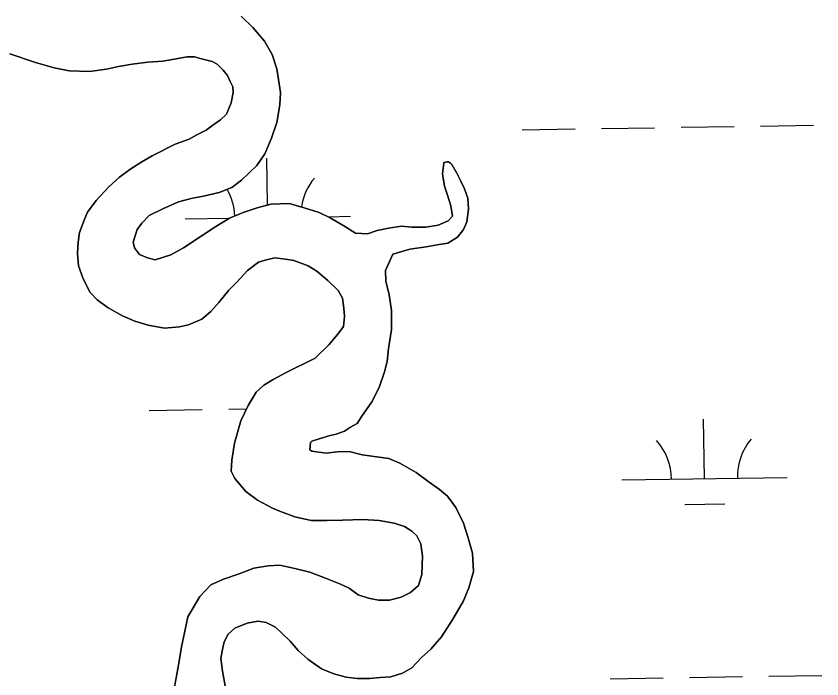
# Model space of a CAD drawing. Extents: x 3823584 to 3861785, y 301729 to 327625.
# Drawn here: x 3853436.8 to 3853923.9, y 324650.9 to 325051.6 of the extents above; entities that cross this region are included whole.
import ezdxf

# ---------------------------------------------------------------- set-up
doc = ezdxf.new("R2010")
doc.units = 0
doc.layers.add('V-TOPO-SHOR', color=7, linetype='Continuous')
doc.layers.add('V-WETL-SWMP', color=7, linetype='Continuous')

msp = doc.modelspace()

# ---------------------------------------------------------------- linework, layer by layer
at = {"layer": 'V-TOPO-SHOR'}
for points in [[(3853572.89, 325051.57), (3853579.95, 325044.78), (3853586.98, 325036.41), (3853591.65, 325028.46), (3853594.34, 325019.73), (3853595.83, 325010.62), (3853596.58, 325005.48), (3853596.11, 324997.97), (3853594.43, 324987.31), (3853591.17, 324977.85), (3853587.13, 324968.39), (3853582.31, 324961.32), (3853573.14, 324952.31), (3853567.16, 324948.02), (3853559.62, 324944.93), (3853550.11, 324942.65), (3853543.37, 324941.52), (3853535.05, 324939.23), (3853525.52, 324934.97), (3853517.18, 324931.1), (3853512.78, 324926.39), (3853509.98, 324922.46), (3853507.53, 324914.97), (3853508.29, 324911.41), (3853511.42, 324907.42), (3853516.14, 324905.4), (3853520.88, 324904.17), (3853530.39, 324907.24), (3853537.95, 324911.52), (3853548.69, 324918.54), (3853557.45, 324924.38), (3853565.8, 324929.45), (3853574.14, 324932.93), (3853582.47, 324935.61), (3853590.79, 324937.91), (3853601.87, 324938.2)], [(3853560.43, 324988.81), (3853564.02, 324992.34), (3853566.86, 324999.04), (3853568.1, 325005.35), (3853567.74, 325008.91), (3853566.19, 325012.09), (3853564.64, 325015.66), (3853561.91, 325018.85), (3853558.38, 325022.45), (3853555.23, 325024.06), (3853548.92, 325025.7), (3853544.58, 325026.93), (3853540.23, 325026.97), (3853532.31, 325025.46), (3853525.58, 325024.34), (3853516.47, 325023.64), (3853506.97, 325022.54), (3853498.65, 325021.04), (3853491.52, 325019.52), (3853481.23, 325018.04), (3853468.97, 325018.55), (3853459.89, 325020.22), (3853448.45, 325023.49), (3853433.08, 325028.78)], [(3853530.16, 324632.41), (3853535.17, 324660.44), (3853536.85, 324670.31), (3853538.51, 324678.6), (3853540.58, 324688.46), (3853547.81, 324700.65), (3853554.6, 324707.71), (3853562.15, 324711.19), (3853571.67, 324714.27), (3853580.4, 324717.74), (3853589.12, 324719.24), (3853596.24, 324719.57), (3853605.31, 324717.51), (3853614.39, 324715.44), (3853623.84, 324711.79), (3853632.91, 324708.15), (3853638.02, 324705.73), (3853643.52, 324701.72), (3853649.83, 324699.69), (3853655.75, 324698.44), (3853662.47, 324698.38), (3853669.61, 324700.29), (3853675.17, 324703), (3853679.96, 324707.31), (3853682, 324714.01), (3853682.5, 324725.08), (3853681.38, 324732.6), (3853679.05, 324737.37), (3853675.92, 324740.17), (3853671.59, 324742.98), (3853665.29, 324745.01), (3853656.21, 324746.68), (3853646.33, 324747.17), (3853634.06, 324746.89), (3853624.57, 324746.59), (3853615.08, 324746.68), (3853605.21, 324748.75), (3853596.54, 324751.99), (3853591.82, 324754.02), (3853582.77, 324758.85), (3853575.7, 324764.05), (3853569.05, 324772.03), (3853566.72, 324776.4), (3853567.18, 324783.12), (3853568.86, 324793.38), (3853572.55, 324806.79), (3853576.99, 324816.24), (3853581.81, 324824.11), (3853586.59, 324828.41), (3853592.16, 324831.92), (3853600.11, 324836.19), (3853617.59, 324844.73), (3853625.97, 324852.95), (3853631.97, 324860.01), (3853634.78, 324863.94), (3853635.23, 324869.87), (3853634.88, 324875.01), (3853634.15, 324880.95), (3853631.43, 324885.72), (3853625.16, 324891.71), (3853618.49, 324897.31), (3853613.38, 324900.52), (3853604.71, 324903.77), (3853599.57, 324904.61), (3853593.25, 324905.46), (3853587.31, 324903.93), (3853583.34, 324902.79), (3853576.57, 324897.71), (3853570.18, 324890.65), (3853565.39, 324885.95), (3853559.39, 324878.49), (3853554.59, 324873), (3853549.01, 324868.31), (3853541.07, 324864.83), (3853535.52, 324863.69), (3853526.42, 324862.99), (3853516.55, 324864.66), (3853508.66, 324867.11), (3853501.18, 324870.35), (3853492.52, 324875.17), (3853485.85, 324879.98), (3853481.54, 324884.37), (3853477.27, 324892.72), (3853474.58, 324900.65), (3853473.85, 324908.17), (3853474.31, 324914.89), (3853475.16, 324920.82), (3853478, 324928.3), (3853480.02, 324933.03), (3853485.23, 324940.1), (3853492.82, 324948.33), (3853499.21, 324954.2), (3853505.58, 324958.88), (3853512.74, 324963.56), (3853519.1, 324967.06), (3853533, 324974.05), (3853541.34, 324977.13), (3853546.11, 324979.85), (3853551.67, 324982.57), (3853555.66, 324985.7), (3853560.43, 324988.81)], [(3853601.87, 324938.2), (3853610.94, 324935.74), (3853620.01, 324932.89), (3853626.7, 324929.66), (3853634.96, 324924.84), (3853642.04, 324920.42), (3853649.15, 324919.96), (3853655.1, 324921.88), (3853661.84, 324923.4), (3853669.76, 324924.51), (3853676.08, 324924.05), (3853684.38, 324923.97), (3853691.91, 324925.09), (3853697.86, 324927.8), (3853700.66, 324930.54), (3853699.53, 324936.88), (3853697.62, 324943.22), (3853695.69, 324948.78), (3853694.58, 324956.3), (3853695.43, 324962.62), (3853695.43, 324963.02), (3853697.41, 324963.39), (3853698.2, 324963.39), (3853699.38, 324962.58), (3853700.16, 324961.78), (3853703.28, 324956.61), (3853705.61, 324951.85), (3853707.93, 324947.08), (3853709.86, 324941.53), (3853710.19, 324934.8), (3853709.33, 324927.29), (3853707.31, 324922.57), (3853703.7, 324917.86), (3853697.74, 324914.35), (3853691.4, 324913.23), (3853684.67, 324912.11), (3853674.77, 324910.62), (3853664.45, 324907.55), (3853660.01, 324897.71), (3853660.35, 324891.38), (3853662.24, 324883.05), (3853663.74, 324873.55), (3853663.63, 324862.08), (3853661.94, 324850.63), (3853661.07, 324842.73), (3853659.43, 324836.42), (3853656.18, 324826.96), (3853651.74, 324818.3), (3853645.73, 324809.66), (3853642.92, 324805.34), (3853638.94, 324803), (3853635.36, 324800.66), (3853630.21, 324798.73), (3853626.64, 324797.98), (3853619.9, 324796.06), (3853615.53, 324794.52), (3853614.73, 324793.74), (3853614.3, 324789.39), (3853615.48, 324788.59), (3853624.17, 324787.32), (3853630.89, 324788.05), (3853638.02, 324788.38), (3853645.91, 324786.33), (3853662.1, 324784.19), (3853668.79, 324781.36), (3853678.63, 324775.73), (3853686.48, 324769.73), (3853692.76, 324765.32), (3853697.47, 324761.32), (3853702.55, 324754.55), (3853707.2, 324745.01), (3853709.89, 324736.68), (3853712.57, 324726.77), (3853713.25, 324715.69), (3853710.39, 324705.83), (3853707.15, 324697.96), (3853700.72, 324686.94), (3853693.9, 324676.33), (3853687.5, 324668.88), (3853681.92, 324663.79), (3853675.92, 324657.52), (3853670.36, 324654.41), (3853663.22, 324652.1), (3853656.89, 324651.77), (3853650.55, 324651.04), (3853643.04, 324651.11), (3853636.33, 324651.97), (3853628.83, 324654.01), (3853621.35, 324656.85), (3853613.1, 324662.86), (3853607.22, 324668.06), (3853602.52, 324673.64), (3853597.43, 324678.43), (3853593.51, 324682.03), (3853588, 324684.85), (3853582.87, 324685.69), (3853576.53, 324684.56), (3853568.98, 324681.47), (3853565, 324677.95), (3853562.58, 324673.23)], [(3853562.58, 324673.23), (3853561.75, 324669.68), (3853560.51, 324663.36), (3853561.62, 324655.44), (3853563.12, 324646.73), (3853565.02, 324638.8), (3853568.1, 324630.47), (3853573.56, 324621.32), (3853578.64, 324614.94), (3853587.65, 324606.55), (3853595.9, 324600.94), (3853604.54, 324594.93), (3853613.16, 324586.54), (3853620.6, 324578.56), (3853626.82, 324566.64), (3853631.48, 324557.5), (3853637.72, 324548.74), (3853649.07, 324536.37)]]:
    msp.add_lwpolyline(points, dxfattribs=at)
at = {"layer": 'V-WETL-SWMP'}
for p, q in [((3853579.95, 325044.78), (3853572.89, 325051.57)), ((3853586.98, 325036.41), (3853579.95, 325044.78)), ((3853591.65, 325028.46), (3853586.98, 325036.41)), ((3853433.08, 325028.78), (3853448.45, 325023.49)), ((3853594.34, 325019.73), (3853591.65, 325028.46)), ((3853448.45, 325023.49), (3853459.89, 325020.22)), ((3853506.97, 325022.54), (3853516.47, 325023.64)), ((3853516.47, 325023.64), (3853525.58, 325024.34)), ((3853525.58, 325024.34), (3853532.31, 325025.46)), ((3853532.31, 325025.46), (3853540.23, 325026.97)), ((3853540.23, 325026.97), (3853544.58, 325026.93)), ((3853544.58, 325026.93), (3853548.92, 325025.7)), ((3853548.92, 325025.7), (3853555.23, 325024.06)), ((3853555.23, 325024.06), (3853558.38, 325022.45)), ((3853459.89, 325020.22), (3853468.97, 325018.55)), ((3853468.97, 325018.55), (3853481.23, 325018.04)), ((3853481.23, 325018.04), (3853491.52, 325019.52)), ((3853491.52, 325019.52), (3853498.65, 325021.04)), ((3853498.65, 325021.04), (3853506.97, 325022.54)), ((3853558.38, 325022.45), (3853561.9, 325018.85)), ((3853561.9, 325018.85), (3853564.64, 325015.66)), ((3853595.83, 325010.62), (3853594.34, 325019.73)), ((3853564.64, 325015.66), (3853566.19, 325012.09)), ((3853566.19, 325012.09), (3853567.74, 325008.91)), ((3853567.74, 325008.91), (3853568.1, 325005.35)), ((3853596.58, 325005.48), (3853595.83, 325010.62)), ((3853568.1, 325005.35), (3853566.86, 324999.04)), ((3853596.11, 324997.97), (3853596.58, 325005.48)), ((3853566.86, 324999.04), (3853564.02, 324992.34)), ((3853594.43, 324987.31), (3853596.11, 324997.97)), ((3853564.02, 324992.34), (3853560.43, 324988.82)), ((3853555.66, 324985.7), (3853551.67, 324982.57)), ((3853560.43, 324988.82), (3853555.66, 324985.7)), ((3853591.17, 324977.85), (3853594.43, 324987.31)), ((3853838.73, 324984.35), (3853870.73, 324984.85)), ((3853886.73, 324985.09), (3853918.72, 324985.59)), ((3853546.11, 324979.85), (3853541.34, 324977.13)), ((3853551.67, 324982.57), (3853546.11, 324979.85)), ((3853742.74, 324982.87), (3853774.74, 324983.37)), ((3853790.74, 324983.61), (3853822.73, 324984.11)), ((3853541.34, 324977.13), (3853533.01, 324974.05)), ((3853587.13, 324968.39), (3853591.17, 324977.85)), ((3853533.01, 324974.05), (3853519.1, 324967.06)), ((3853519.1, 324967.06), (3853512.74, 324963.56)), ((3853582.32, 324961.32), (3853587.13, 324968.39)), ((3853588.83, 324937.37), (3853588.4, 324965.75)), ((3853512.74, 324963.56), (3853505.58, 324958.88)), ((3853573.14, 324952.31), (3853582.32, 324961.32)), ((3853695.43, 324962.62), (3853694.58, 324956.3)), ((3853697.41, 324963.39), (3853695.43, 324963.02)), ((3853695.43, 324963.02), (3853695.43, 324962.62)), ((3853698.2, 324963.39), (3853697.41, 324963.39)), ((3853699.38, 324962.58), (3853698.2, 324963.39)), ((3853700.16, 324961.78), (3853699.38, 324962.58)), ((3853703.28, 324956.61), (3853700.16, 324961.78)), ((3853505.58, 324958.88), (3853499.21, 324954.2)), ((3853694.58, 324956.3), (3853695.69, 324948.78)), ((3853705.61, 324951.85), (3853703.28, 324956.61)), ((3853499.21, 324954.2), (3853492.82, 324948.33)), ((3853567.16, 324948.02), (3853573.14, 324952.31)), ((3853707.93, 324947.08), (3853705.61, 324951.85)), ((3853492.82, 324948.33), (3853485.23, 324940.1)), ((3853559.62, 324944.93), (3853567.16, 324948.02)), ((3853695.69, 324948.78), (3853697.62, 324943.22)), ((3853709.86, 324941.53), (3853707.93, 324947.08)), ((3853535.05, 324939.23), (3853543.38, 324941.52)), ((3853543.38, 324941.52), (3853550.11, 324942.65)), ((3853550.11, 324942.65), (3853559.62, 324944.93)), ((3853697.62, 324943.22), (3853699.53, 324936.88)), ((3853710.19, 324934.8), (3853709.86, 324941.53)), ((3853485.23, 324940.1), (3853480.02, 324933.03)), ((3853525.52, 324934.97), (3853535.05, 324939.23)), ((3853582.47, 324935.62), (3853574.14, 324932.93)), ((3853590.79, 324937.91), (3853582.47, 324935.62)), ((3853601.87, 324938.2), (3853590.79, 324937.91)), ((3853610.94, 324935.74), (3853601.87, 324938.2)), ((3853620.01, 324932.89), (3853610.94, 324935.74)), ((3853699.53, 324936.88), (3853700.66, 324930.54)), ((3853480.02, 324933.03), (3853478, 324928.3)), ((3853512.78, 324926.39), (3853517.18, 324931.1)), ((3853517.18, 324931.1), (3853525.52, 324934.97)), ((3853574.14, 324932.93), (3853565.8, 324929.45)), ((3853626.7, 324929.66), (3853620.01, 324932.89)), ((3853709.33, 324927.29), (3853710.19, 324934.8)), ((3853478, 324928.3), (3853475.16, 324920.82)), ((3853509.98, 324922.46), (3853512.78, 324926.39)), ((3853538.96, 324928.98), (3853565.71, 324929.39)), ((3853565.8, 324929.45), (3853557.45, 324924.38)), ((3853625.35, 324930.31), (3853638.95, 324930.52)), ((3853634.96, 324924.84), (3853626.7, 324929.66)), ((3853697.86, 324927.8), (3853691.91, 324925.09)), ((3853700.66, 324930.54), (3853697.86, 324927.8)), ((3853707.31, 324922.57), (3853709.33, 324927.29)), ((3853507.53, 324914.97), (3853509.98, 324922.46)), ((3853557.45, 324924.38), (3853548.69, 324918.54)), ((3853642.04, 324920.42), (3853634.96, 324924.84)), ((3853655.1, 324921.88), (3853649.15, 324919.96)), ((3853661.84, 324923.4), (3853655.1, 324921.88)), ((3853669.76, 324924.51), (3853661.84, 324923.4)), ((3853676.08, 324924.05), (3853669.76, 324924.51)), ((3853684.38, 324923.97), (3853676.08, 324924.05)), ((3853691.91, 324925.09), (3853684.38, 324923.97)), ((3853703.7, 324917.86), (3853707.31, 324922.57)), ((3853475.16, 324920.82), (3853474.31, 324914.89)), ((3853548.69, 324918.54), (3853537.95, 324911.52)), ((3853649.15, 324919.96), (3853642.04, 324920.42)), ((3853697.74, 324914.35), (3853703.7, 324917.86)), ((3853474.31, 324914.89), (3853473.85, 324908.17)), ((3853508.29, 324911.41), (3853507.53, 324914.97)), ((3853511.42, 324907.42), (3853508.29, 324911.41)), ((3853537.95, 324911.52), (3853530.4, 324907.24)), ((3853674.77, 324910.62), (3853684.67, 324912.11)), ((3853684.67, 324912.11), (3853691.4, 324913.23)), ((3853691.4, 324913.23), (3853697.74, 324914.35)), ((3853473.85, 324908.17), (3853474.58, 324900.65)), ((3853516.14, 324905.4), (3853511.42, 324907.42)), ((3853530.4, 324907.24), (3853520.88, 324904.17)), ((3853660.01, 324897.71), (3853664.46, 324907.55)), ((3853664.46, 324907.55), (3853674.77, 324910.62)), ((3853520.88, 324904.17), (3853516.14, 324905.4)), ((3853576.57, 324897.71), (3853583.34, 324902.79)), ((3853583.34, 324902.79), (3853587.31, 324903.93)), ((3853587.31, 324903.93), (3853593.25, 324905.46)), ((3853593.25, 324905.46), (3853599.57, 324904.61)), ((3853599.57, 324904.61), (3853604.71, 324903.77)), ((3853604.71, 324903.77), (3853613.38, 324900.52)), ((3853474.58, 324900.65), (3853477.27, 324892.72)), ((3853570.18, 324890.65), (3853576.57, 324897.71)), ((3853613.38, 324900.52), (3853618.49, 324897.31)), ((3853618.49, 324897.31), (3853625.16, 324891.71)), ((3853660.35, 324891.38), (3853660.01, 324897.71)), ((3853477.27, 324892.72), (3853481.54, 324884.37)), ((3853625.16, 324891.71), (3853631.43, 324885.72)), ((3853565.39, 324885.95), (3853570.18, 324890.65)), ((3853662.25, 324883.06), (3853660.35, 324891.38)), ((3853481.54, 324884.37), (3853485.85, 324879.98)), ((3853559.39, 324878.49), (3853565.39, 324885.95)), ((3853631.43, 324885.72), (3853634.15, 324880.95)), ((3853663.74, 324873.55), (3853662.25, 324883.06)), ((3853485.85, 324879.98), (3853492.52, 324875.17)), ((3853554.59, 324873), (3853559.39, 324878.49)), ((3853634.15, 324880.95), (3853634.88, 324875.01)), ((3853492.52, 324875.17), (3853501.18, 324870.35)), ((3853549.01, 324868.31), (3853554.59, 324873)), ((3853634.88, 324875.01), (3853635.23, 324869.87)), ((3853663.63, 324862.08), (3853663.74, 324873.55)), ((3853501.18, 324870.35), (3853508.66, 324867.11)), ((3853541.07, 324864.83), (3853549.01, 324868.31)), ((3853635.23, 324869.87), (3853634.78, 324863.94)), ((3853508.66, 324867.11), (3853516.55, 324864.66)), ((3853516.55, 324864.66), (3853526.42, 324862.99)), ((3853526.42, 324862.99), (3853535.52, 324863.69)), ((3853535.52, 324863.69), (3853541.07, 324864.83)), ((3853634.78, 324863.94), (3853631.97, 324860.01)), ((3853631.97, 324860.01), (3853625.97, 324852.95)), ((3853661.94, 324850.63), (3853663.63, 324862.08)), ((3853625.97, 324852.95), (3853617.59, 324844.73)), ((3853661.07, 324842.73), (3853661.94, 324850.63)), ((3853617.59, 324844.73), (3853600.11, 324836.19)), ((3853659.43, 324836.42), (3853661.07, 324842.73)), ((3853600.11, 324836.19), (3853592.16, 324831.92)), ((3853656.18, 324826.96), (3853659.43, 324836.42)), ((3853586.59, 324828.41), (3853581.81, 324824.11)), ((3853592.16, 324831.92), (3853586.59, 324828.41)), ((3853581.81, 324824.11), (3853576.99, 324816.24)), ((3853651.75, 324818.3), (3853656.18, 324826.96)), ((3853565.33, 324813.94), (3853575.98, 324814.11)), ((3853576.99, 324816.24), (3853572.55, 324806.79)), ((3853645.73, 324809.66), (3853651.75, 324818.3)), ((3853517.33, 324813.2), (3853549.33, 324813.7)), ((3853642.92, 324805.34), (3853645.73, 324809.66)), ((3853572.55, 324806.79), (3853568.86, 324793.38)), ((3853638.95, 324803), (3853642.92, 324805.34)), ((3853852.85, 324771.94), (3853852.3, 324807.94)), ((3853630.21, 324798.73), (3853635.36, 324800.66)), ((3853635.36, 324800.66), (3853638.95, 324803)), ((3853614.73, 324793.74), (3853615.53, 324794.52)), ((3853615.53, 324794.52), (3853619.9, 324796.06)), ((3853619.9, 324796.06), (3853626.64, 324797.98)), ((3853626.64, 324797.98), (3853630.21, 324798.73)), ((3853568.86, 324793.38), (3853567.18, 324783.12)), ((3853614.3, 324789.39), (3853614.73, 324793.74)), ((3853615.48, 324788.59), (3853614.3, 324789.39)), ((3853624.17, 324787.32), (3853615.48, 324788.59)), ((3853630.89, 324788.05), (3853624.17, 324787.32)), ((3853638.02, 324788.38), (3853630.89, 324788.05)), ((3853645.91, 324786.33), (3853638.02, 324788.38)), ((3853662.1, 324784.2), (3853645.91, 324786.33)), ((3853567.18, 324783.12), (3853566.72, 324776.4)), ((3853668.79, 324781.36), (3853662.1, 324784.2)), ((3853678.63, 324775.73), (3853668.79, 324781.36)), ((3853566.72, 324776.4), (3853569.05, 324772.03)), ((3853686.48, 324769.73), (3853678.63, 324775.73)), ((3853569.05, 324772.03), (3853575.7, 324764.05)), ((3853802.86, 324771.17), (3853902.85, 324772.71)), ((3853692.76, 324765.32), (3853686.48, 324769.73)), ((3853697.47, 324761.32), (3853692.76, 324765.32)), ((3853575.7, 324764.05), (3853582.77, 324758.85)), ((3853702.55, 324754.55), (3853697.47, 324761.32)), ((3853582.77, 324758.85), (3853591.82, 324754.02)), ((3853841.09, 324756.33), (3853865.09, 324756.7)), ((3853591.82, 324754.02), (3853596.54, 324751.99)), ((3853596.54, 324751.99), (3853605.21, 324748.75)), ((3853707.2, 324745.01), (3853702.55, 324754.55)), ((3853605.21, 324748.75), (3853615.08, 324746.68)), ((3853615.08, 324746.68), (3853624.57, 324746.59)), ((3853624.57, 324746.59), (3853634.06, 324746.89)), ((3853634.06, 324746.89), (3853646.33, 324747.17)), ((3853646.33, 324747.17), (3853656.21, 324746.68)), ((3853656.21, 324746.68), (3853665.29, 324745.01)), ((3853665.29, 324745.01), (3853671.59, 324742.98)), ((3853671.59, 324742.98), (3853675.92, 324740.17)), ((3853709.89, 324736.68), (3853707.2, 324745.01)), ((3853675.92, 324740.17), (3853679.05, 324737.37)), ((3853679.05, 324737.37), (3853681.38, 324732.6)), ((3853712.57, 324726.77), (3853709.89, 324736.68)), ((3853681.38, 324732.6), (3853682.5, 324725.08)), ((3853713.25, 324715.69), (3853712.57, 324726.77)), ((3853682.5, 324725.08), (3853682, 324714.01)), ((3853580.4, 324717.74), (3853571.67, 324714.27)), ((3853589.12, 324719.24), (3853580.4, 324717.74)), ((3853596.24, 324719.57), (3853589.12, 324719.24)), ((3853605.31, 324717.51), (3853596.24, 324719.57)), ((3853614.39, 324715.44), (3853605.31, 324717.51)), ((3853571.67, 324714.27), (3853562.15, 324711.19)), ((3853623.84, 324711.79), (3853614.39, 324715.44)), ((3853632.91, 324708.15), (3853623.84, 324711.79)), ((3853682, 324714.01), (3853679.96, 324707.31)), ((3853710.39, 324705.83), (3853713.25, 324715.69)), ((3853554.6, 324707.71), (3853547.81, 324700.65)), ((3853562.15, 324711.19), (3853554.6, 324707.71)), ((3853638.02, 324705.73), (3853632.91, 324708.15)), ((3853679.96, 324707.31), (3853675.17, 324703)), ((3853643.52, 324701.72), (3853638.02, 324705.73)), ((3853675.17, 324703), (3853669.61, 324700.29)), ((3853707.15, 324697.96), (3853710.39, 324705.83)), ((3853547.81, 324700.65), (3853540.58, 324688.46)), ((3853649.83, 324699.68), (3853643.52, 324701.72)), ((3853655.75, 324698.44), (3853649.83, 324699.68)), ((3853662.47, 324698.38), (3853655.75, 324698.44)), ((3853669.61, 324700.29), (3853662.47, 324698.38)), ((3853700.72, 324686.94), (3853707.15, 324697.96)), ((3853540.58, 324688.46), (3853538.51, 324678.6)), ((3853568.98, 324681.47), (3853576.53, 324684.56)), ((3853576.53, 324684.56), (3853582.87, 324685.69)), ((3853582.87, 324685.69), (3853588, 324684.85)), ((3853588, 324684.85), (3853593.51, 324682.03)), ((3853693.9, 324676.33), (3853700.72, 324686.94)), ((3853538.51, 324678.6), (3853536.85, 324670.31)), ((3853562.58, 324673.23), (3853565, 324677.95)), ((3853565, 324677.95), (3853568.98, 324681.47)), ((3853593.51, 324682.03), (3853597.43, 324678.43)), ((3853597.43, 324678.43), (3853602.52, 324673.64)), ((3853561.75, 324669.68), (3853562.58, 324673.23)), ((3853602.52, 324673.64), (3853607.22, 324668.06)), ((3853687.5, 324668.88), (3853693.9, 324676.33)), ((3853536.85, 324670.31), (3853535.17, 324660.44)), ((3853560.51, 324663.36), (3853561.75, 324669.68)), ((3853607.22, 324668.06), (3853613.1, 324662.86)), ((3853681.92, 324663.79), (3853687.5, 324668.88)), ((3853561.62, 324655.44), (3853560.51, 324663.36)), ((3853613.1, 324662.86), (3853621.35, 324656.85)), ((3853675.92, 324657.52), (3853681.92, 324663.79)), ((3853535.17, 324660.44), (3853530.16, 324632.41)), ((3853563.12, 324646.73), (3853561.62, 324655.44)), ((3853621.35, 324656.85), (3853628.83, 324654.01)), ((3853628.83, 324654.01), (3853636.33, 324651.97)), ((3853663.22, 324652.1), (3853670.36, 324654.41)), ((3853670.36, 324654.41), (3853675.92, 324657.52)), ((3853636.33, 324651.97), (3853643.04, 324651.11)), ((3853643.04, 324651.11), (3853650.55, 324651.04)), ((3853650.55, 324651.04), (3853656.89, 324651.77)), ((3853656.89, 324651.77), (3853663.22, 324652.1)), ((3853795.87, 324650.98), (3853827.86, 324651.47)), ((3853843.86, 324651.72), (3853875.86, 324652.21)), ((3853891.85, 324652.46), (3853923.85, 324652.95))]:
    msp.add_line(p, q, dxfattribs=at)
for centre, start, end in [((3853644.18, 324931.08), 140.1115, 171.6721), ((3853533.71, 324929.38), 2.2371, 29.7258), ((3853797.61, 324771.56), 0.1115, 41.6552), ((3853908.08, 324773.27), 140.1115, 181.6552)]:
    msp.add_arc(centre, 35.25, start, end, dxfattribs=at)

doc.saveas('drawing.dxf')
